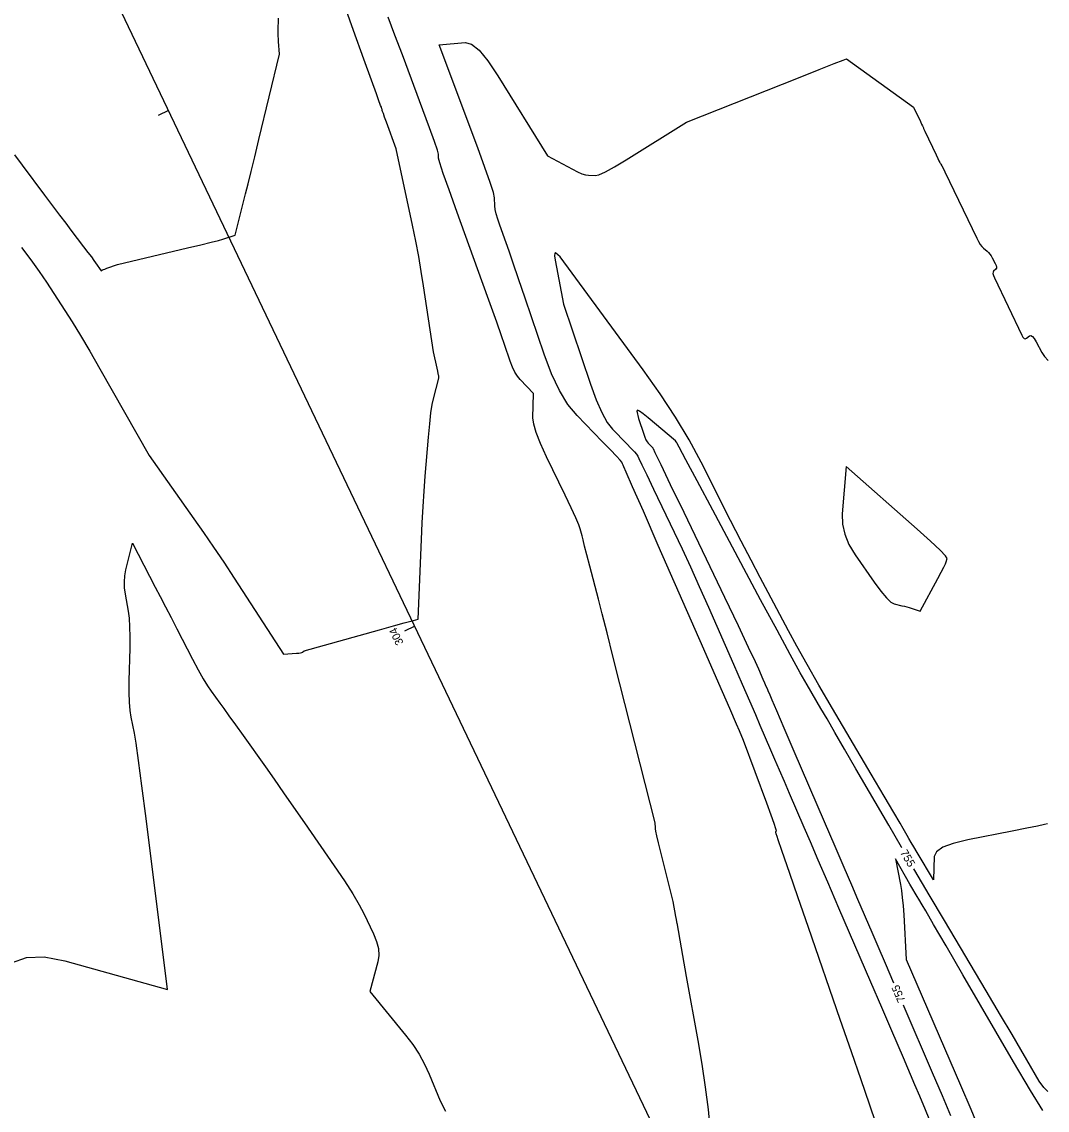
# Model space of a CAD drawing. Extents: x 2082232 to 2083549, y 592624 to 593832.
# Drawn here: x 2082749.8 to 2082839.5, y 593382.4 to 593477.6 of the extents above; entities that cross this region are included whole.
import ezdxf

# ---------------------------------------------------------------- set-up
doc = ezdxf.new("R2010")
doc.units = 0
for name, color, linetype in [('DT_X_Contour_Major', 7, 'Continuous'), ('DT_X_Contour_Minor', 7, 'Continuous'), ('GE_X_CL_5', 7, 'Continuous')]:
    doc.layers.add(name, color=color, linetype=linetype)

msp = doc.modelspace()

# ---------------------------------------------------------------- linework, layer by layer
at = {"layer": 'DT_X_Contour_Major'}
for points in [[(2082749.142, 593465.966), (2082749.803, 593465.086), (2082751.772, 593462.458), (2082752.47, 593461.527), (2082753.087, 593460.706), (2082753.625, 593459.995), (2082754.081, 593459.394), (2082755.192, 593457.937), (2082755.569, 593457.44), (2082755.87, 593457.041), (2082756.092, 593456.741), (2082756.238, 593456.54), (2082756.736, 593455.83), (2082756.804, 593455.885), (2082756.841, 593455.904), (2082756.924, 593455.939), (2082757.054, 593455.989), (2082757.229, 593456.055), (2082758.154, 593456.395), (2082764.274, 593457.83), (2082765.451, 593458.109), (2082766.357, 593458.33), (2082766.994, 593458.493), (2082767.362, 593458.599), (2082768.446, 593458.957), (2082769.36, 593462.566), (2082769.579, 593463.443), (2082769.847, 593464.526), (2082770.164, 593465.817), (2082770.528, 593467.314), (2082772.341, 593474.782), (2082772.249, 593475.881), (2082772.232, 593476.117), (2082772.222, 593476.353), (2082772.217, 593476.589), (2082772.219, 593476.825), (2082772.241, 593477.93)], [(2082826.764, 593405.341), (2082826.726, 593405.406), (2082825.616, 593407.32), (2082822.755, 593412.273), (2082821.759, 593413.995), (2082820.916, 593415.448), (2082820.228, 593416.631), (2082819.693, 593417.545), (2082818.472, 593419.621), (2082817.875, 593420.669), (2082817, 593422.257), (2082815.848, 593424.385), (2082814.417, 593427.053), (2082810.233, 593434.886), (2082808.859, 593437.458), (2082807.876, 593439.299), (2082807.283, 593440.409), (2082807.081, 593440.788), (2082807.062, 593440.824), (2082807.055, 593440.838), (2082807.046, 593440.852), (2082807.036, 593440.867), (2082807.026, 593440.882), (2082806.974, 593440.952), (2082804.574, 593442.97), (2082804.128, 593443.331), (2082803.816, 593443.55), (2082803.64, 593443.627), (2082803.599, 593443.561), (2082803.721, 593442.923), (2082804.188, 593441.54), (2082804.287, 593441.269), (2082804.383, 593441.049), (2082804.477, 593440.88), (2082804.569, 593440.762), (2082804.809, 593440.514), (2082804.889, 593440.432), (2082804.946, 593440.372), (2082804.982, 593440.333), (2082804.996, 593440.315), (2082805.003, 593440.298), (2082805.173, 593439.944), (2082805.676, 593438.894), (2082806.512, 593437.149), (2082807.683, 593434.708), (2082811.248, 593427.271), (2082812.436, 593424.788), (2082813.328, 593422.916), (2082813.923, 593421.656), (2082814.221, 593421.008), (2082814.621, 593420.096), (2082814.76, 593419.778), (2082814.877, 593419.509), (2082814.973, 593419.29), (2082815.047, 593419.119), (2082815.215, 593418.729), (2082815.394, 593418.312), (2082815.806, 593417.354), (2082816.45, 593415.856), (2082817.326, 593413.817), (2082819.973, 593407.658), (2082820.9, 593405.501), (2082821.696, 593403.651), (2082822.361, 593402.106), (2082822.894, 593400.868), (2082824.142, 593397.973), (2082824.668, 593396.753), (2082825.31, 593395.264), (2082826.047, 593393.551)], [(2082839.551, 593384.026), (2082839.18, 593384.37), (2082838.786, 593384.951), (2082837.7, 593386.816), (2082837.173, 593387.716), (2082836.405, 593389.019), (2082835.397, 593390.724), (2082834.149, 593392.831), (2082830.5, 593398.988), (2082829.168, 593401.24), (2082827.91, 593403.379), (2082827.823, 593403.528)], [(2082826.877, 593391.622), (2082826.939, 593391.476), (2082829.421, 593385.707), (2082830.288, 593383.682), (2082831.027, 593381.934)]]:
    msp.add_lwpolyline(points, dxfattribs=at)
at = {"layer": 'DT_X_Contour_Minor'}
for points in [[(2082749.753, 593457.88), (2082750.563, 593456.801), (2082751.292, 593455.785), (2082751.938, 593454.832), (2082753.553, 593452.373), (2082754.198, 593451.363), (2082754.923, 593450.175), (2082755.727, 593448.811), (2082756.611, 593447.27), (2082760.924, 593439.666), (2082764.839, 593434.148), (2082765.688, 593432.935), (2082766.559, 593431.662), (2082767.451, 593430.329), (2082768.365, 593428.935), (2082772.677, 593422.29), (2082773.802, 593422.368), (2082774.016, 593422.386), (2082774.178, 593422.407), (2082774.287, 593422.43), (2082774.343, 593422.455), (2082774.481, 593422.58), (2082781.068, 593424.423), (2082782.314, 593424.771), (2082783.228, 593425.026), (2082783.811, 593425.187), (2082784.063, 593425.254), (2082784.466, 593425.351), (2082784.741, 593432.322), (2082784.806, 593433.789), (2082784.884, 593435.203), (2082784.974, 593436.563), (2082785.076, 593437.871), (2082785.365, 593441.287), (2082785.473, 593442.457), (2082785.579, 593443.404), (2082785.684, 593444.128), (2082785.788, 593444.63), (2082786.268, 593446.453), (2082786.253, 593446.641), (2082786.241, 593446.714), (2082786.214, 593446.852), (2082786.17, 593447.055), (2082786.11, 593447.324), (2082785.794, 593448.732), (2082784.934, 593454.504), (2082784.734, 593455.765), (2082784.504, 593457.074), (2082784.243, 593458.431), (2082783.952, 593459.836), (2082782.521, 593466.507), (2082781.681, 593468.832), (2082781.524, 593469.27), (2082781.411, 593469.587), (2082781.343, 593469.783), (2082781.32, 593469.858), (2082781.319, 593469.896), (2082781.309, 593469.933), (2082781.282, 593470.012), (2082781.238, 593470.136), (2082781.176, 593470.302), (2082780.988, 593470.805), (2082780.799, 593471.325), (2082780.374, 593472.507), (2082779.712, 593474.352), (2082778.814, 593476.859), (2082776.104, 593484.429)], [(2082810.041, 593380.562), (2082809.85, 593382.456), (2082809.604, 593384.409), (2082809.305, 593386.422), (2082808.952, 593388.494), (2082807.94, 593394.098), (2082807.606, 593395.946), (2082807.365, 593397.286), (2082807.217, 593398.119), (2082807.161, 593398.444), (2082807.136, 593398.635), (2082807.121, 593398.732), (2082807.095, 593398.882), (2082807.057, 593399.085), (2082807.009, 593399.339), (2082806.755, 593400.649), (2082805.691, 593404.967), (2082805.49, 593405.789), (2082805.346, 593406.403), (2082805.256, 593406.81), (2082805.223, 593407.009), (2082805.208, 593407.263), (2082805.203, 593407.348), (2082805.198, 593407.412), (2082805.195, 593407.456), (2082805.192, 593407.478), (2082805.181, 593407.536), (2082802.106, 593419.709), (2082801.495, 593422.128), (2082800.977, 593424.166), (2082800.554, 593425.823), (2082800.224, 593427.1), (2082799.472, 593430), (2082799.217, 593430.979), (2082799.019, 593431.745), (2082798.877, 593432.296), (2082798.79, 593432.633), (2082798.634, 593433.245), (2082798.507, 593433.603), (2082798.243, 593434.218), (2082797.843, 593435.089), (2082797.305, 593436.216), (2082795.688, 593439.564), (2082795.159, 593440.719), (2082794.785, 593441.674), (2082794.565, 593442.429), (2082794.5, 593442.983), (2082794.556, 593445.101), (2082793.377, 593446.313), (2082793.133, 593446.609), (2082792.906, 593446.977), (2082792.696, 593447.417), (2082792.502, 593447.93), (2082792.008, 593449.394), (2082791.745, 593450.154), (2082791.326, 593451.336), (2082790.752, 593452.939), (2082790.022, 593454.965), (2082787.868, 593460.93), (2082787.161, 593462.904), (2082786.654, 593464.354), (2082786.348, 593465.279), (2082786.242, 593465.68), (2082786.227, 593466.049), (2082786.139, 593466.395), (2082785.883, 593467.156), (2082785.46, 593468.332), (2082784.87, 593469.923), (2082783.074, 593474.718), (2082782.43, 593476.445), (2082781.844, 593478.029)], [(2082824.513, 593381.204), (2082823.926, 593382.939), (2082823.208, 593385.041), (2082822.359, 593387.509), (2082821.379, 593390.343), (2082818.591, 593398.391), (2082817.662, 593401.075), (2082816.964, 593403.091), (2082816.499, 593404.439), (2082816.265, 593405.12), (2082815.951, 593406.045), (2082815.85, 593406.351), (2082815.783, 593406.577), (2082815.75, 593406.721), (2082815.75, 593406.784), (2082815.795, 593406.844), (2082815.755, 593407.011), (2082815.602, 593407.468), (2082815.336, 593408.213), (2082814.957, 593409.248), (2082812.924, 593414.752), (2082812.568, 593415.577), (2082812.315, 593416.157), (2082811.709, 593417.543), (2082810.749, 593419.737), (2082809.435, 593422.737), (2082805.46, 593431.813), (2082804.155, 593434.794), (2082803.218, 593436.933), (2082802.65, 593438.228), (2082802.451, 593438.679), (2082802.413, 593438.759), (2082802.397, 593438.792), (2082802.378, 593438.833), (2082802.357, 593438.881), (2082802.332, 593438.937), (2082802.263, 593439.094), (2082802.137, 593439.252), (2082801.812, 593439.607), (2082801.286, 593440.16), (2082800.561, 593440.91), (2082798.361, 593443.173), (2082797.562, 593444.146), (2082796.813, 593445.366), (2082796.116, 593446.834), (2082795.47, 593448.549), (2082793.815, 593453.452), (2082793.246, 593455.133), (2082792.78, 593456.499), (2082792.417, 593457.55), (2082792.157, 593458.284), (2082791.601, 593459.824), (2082791.418, 593460.361), (2082791.284, 593460.821), (2082791.199, 593461.201), (2082791.164, 593461.503), (2082791.136, 593462.203), (2082791.037, 593462.674), (2082790.759, 593463.563), (2082790.302, 593464.87), (2082789.668, 593466.594), (2082786.289, 593475.617), (2082788.58, 593475.815), (2082789.126, 593475.664), (2082789.782, 593475.127), (2082790.55, 593474.204), (2082791.427, 593472.894), (2082795.782, 593465.882), (2082797.966, 593464.713), (2082798.403, 593464.492), (2082798.779, 593464.331), (2082799.094, 593464.231), (2082799.347, 593464.19), (2082799.939, 593464.163), (2082800.275, 593464.241), (2082800.839, 593464.499), (2082801.63, 593464.936), (2082802.648, 593465.551), (2082807.931, 593468.841), (2082817.714, 593472.719), (2082819.548, 593473.446), (2082820.86, 593473.965), (2082821.648, 593474.275), (2082821.913, 593474.377), (2082827.782, 593470.147), (2082828.388, 593468.909), (2082828.502, 593468.675), (2082828.584, 593468.503), (2082828.635, 593468.394), (2082828.654, 593468.347), (2082828.663, 593468.305), (2082828.672, 593468.278), (2082828.694, 593468.228), (2082828.727, 593468.155), (2082828.772, 593468.059), (2082829.763, 593465.967), (2082829.906, 593465.667), (2082830.013, 593465.448), (2082830.083, 593465.31), (2082830.117, 593465.253), (2082830.157, 593465.21), (2082830.191, 593465.153), (2082830.262, 593465.016), (2082830.37, 593464.799), (2082830.515, 593464.502), (2082833.323, 593458.7), (2082833.481, 593458.394), (2082833.63, 593458.145), (2082833.769, 593457.954), (2082833.9, 593457.82), (2082834.235, 593457.54), (2082834.358, 593457.425), (2082834.472, 593457.29), (2082834.58, 593457.136), (2082834.68, 593456.962), (2082834.936, 593456.471), (2082835.012, 593456.303), (2082835.045, 593456.164), (2082835.036, 593456.056), (2082834.985, 593455.979), (2082834.793, 593455.812), (2082834.744, 593455.728), (2082834.741, 593455.601), (2082834.784, 593455.431), (2082834.873, 593455.217), (2082837.253, 593450.207), (2082837.356, 593450.027), (2082837.46, 593449.921), (2082837.565, 593449.89), (2082837.669, 593449.934), (2082837.948, 593450.151), (2082838.063, 593450.178), (2082838.197, 593450.098), (2082838.35, 593449.91), (2082838.523, 593449.615), (2082839.01, 593448.685), (2082839.238, 593448.334), (2082839.558, 593447.981)], [(2082839.516, 593407.442), (2082839.249, 593407.38), (2082838.642, 593407.254), (2082837.697, 593407.064), (2082836.414, 593406.809), (2082832.539, 593406.044), (2082831.265, 593405.738), (2082830.351, 593405.395), (2082829.796, 593405.014), (2082829.6, 593404.596), (2082829.524, 593402.557), (2082828.107, 593404.948), (2082827.825, 593405.424), (2082827.585, 593405.83), (2082827.389, 593406.164), (2082827.236, 593406.427), (2082826.886, 593407.035), (2082826.612, 593407.503), (2082826.055, 593408.453), (2082825.213, 593409.885), (2082824.088, 593411.799), (2082820.709, 593417.544), (2082819.517, 593419.586), (2082818.475, 593421.4), (2082817.583, 593422.988), (2082816.841, 593424.349), (2082815.064, 593427.675), (2082814.36, 593429.006), (2082813.579, 593430.504), (2082812.722, 593432.168), (2082811.79, 593433.999), (2082809.201, 593439.103), (2082808.157, 593441.042), (2082806.966, 593443.032), (2082805.629, 593445.073), (2082804.144, 593447.165), (2082796.875, 593457.044), (2082796.461, 593457.392), (2082796.4, 593457.371), (2082796.394, 593457.157), (2082796.444, 593456.752), (2082796.55, 593456.155), (2082797.172, 593452.919), (2082799.536, 593445.912), (2082800.037, 593444.54), (2082800.525, 593443.425), (2082801.001, 593442.567), (2082801.465, 593441.968), (2082802.685, 593440.712), (2082803.088, 593440.296), (2082803.379, 593439.989), (2082803.56, 593439.792), (2082803.629, 593439.705), (2082803.668, 593439.617), (2082803.765, 593439.413), (2082804.027, 593438.864), (2082804.455, 593437.97), (2082805.048, 593436.733), (2082806.849, 593432.975), (2082807.543, 593431.508), (2082808.273, 593429.924), (2082809.039, 593428.225), (2082809.841, 593426.411), (2082812.028, 593421.416), (2082812.789, 593419.677), (2082813.431, 593418.207), (2082813.954, 593417.004), (2082814.358, 593416.07), (2082815.279, 593413.935), (2082815.64, 593413.097), (2082816.034, 593412.181), (2082816.461, 593411.189), (2082816.92, 593410.121), (2082818.189, 593407.169), (2082818.735, 593405.898), (2082819.425, 593404.297), (2082820.256, 593402.367), (2082821.231, 593400.107), (2082824.018, 593393.642), (2082824.981, 593391.41), (2082825.777, 593389.563), (2082826.407, 593388.1), (2082826.871, 593387.021), (2082827.888, 593384.658), (2082828.308, 593383.665), (2082828.808, 593382.457), (2082829.387, 593381.035)], [(2082826.755, 593426.537), (2082826.989, 593426.479), (2082827.205, 593426.422), (2082827.402, 593426.365), (2082827.58, 593426.308), (2082828.367, 593426.045), (2082829.914, 593428.925), (2082830.209, 593429.478), (2082830.428, 593429.904), (2082830.573, 593430.201), (2082830.642, 593430.371), (2082830.729, 593430.654), (2082830.59, 593430.894), (2082830.109, 593431.401), (2082829.286, 593432.175), (2082828.12, 593433.216), (2082821.883, 593438.701), (2082821.558, 593434.561), (2082821.576, 593433.673), (2082821.769, 593432.782), (2082822.136, 593431.889), (2082822.678, 593430.993), (2082824.357, 593428.6), (2082824.938, 593427.808), (2082825.423, 593427.226), (2082825.811, 593426.853), (2082826.104, 593426.691), (2082826.755, 593426.537)], [(2082748.874, 593395.294), (2082750.184, 593395.757), (2082751.741, 593395.819), (2082753.545, 593395.479), (2082762.54, 593392.955), (2082760.663, 593407.913), (2082760.297, 593410.783), (2082760.005, 593412.983), (2082759.786, 593414.512), (2082759.641, 593415.371), (2082759.351, 593416.769), (2082759.26, 593417.361), (2082759.202, 593418.09), (2082759.177, 593418.955), (2082759.186, 593419.956), (2082759.256, 593422.808), (2082759.267, 593423.813), (2082759.246, 593424.69), (2082759.194, 593425.439), (2082759.111, 593426.059), (2082758.848, 593427.541), (2082758.777, 593428.09), (2082758.762, 593428.626), (2082758.803, 593429.149), (2082758.899, 593429.658), (2082759.481, 593432.004), (2082761.46, 593428.17), (2082761.896, 593427.325), (2082762.355, 593426.436), (2082762.838, 593425.501), (2082763.344, 593424.52), (2082764.724, 593421.846), (2082765.213, 593420.919), (2082765.645, 593420.145), (2082766.02, 593419.524), (2082766.338, 593419.055), (2082767.109, 593418.008), (2082767.453, 593417.535), (2082767.908, 593416.904), (2082768.473, 593416.114), (2082769.148, 593415.165), (2082771.097, 593412.423), (2082771.859, 593411.346), (2082772.682, 593410.174), (2082773.566, 593408.906), (2082774.511, 593407.542), (2082777.113, 593403.777), (2082778.007, 593402.457), (2082778.738, 593401.324), (2082779.304, 593400.375), (2082779.708, 593399.612), (2082780.564, 593397.824), (2082780.827, 593397.168), (2082780.974, 593396.542), (2082781.004, 593395.944), (2082780.918, 593395.375), (2082780.242, 593392.79), (2082783.354, 593388.963), (2082783.982, 593388.135), (2082784.535, 593387.293), (2082785.012, 593386.436), (2082785.412, 593385.563), (2082786.38, 593383.217), (2082786.85, 593382.313)], [(2082839.109, 593382.374), (2082838.021, 593384.126), (2082836.548, 593386.619), (2082832.104, 593394.253), (2082830.632, 593396.782), (2082829.549, 593398.642), (2082828.854, 593399.834), (2082828.548, 593400.357), (2082828.249, 593400.86), (2082828.117, 593401.085), (2082827.945, 593401.38), (2082827.732, 593401.747), (2082827.479, 593402.184), (2082826.203, 593404.392), (2082826.643, 593402.139), (2082826.732, 593401.612), (2082826.809, 593400.995), (2082826.875, 593400.289), (2082826.93, 593399.494), (2082827.16, 593395.576), (2082831.888, 593384.584), (2082832.792, 593382.478), (2082833.48, 593380.869)]]:
    msp.add_lwpolyline(points, dxfattribs=at)
at = {"layer": 'GE_X_CL_5'}
for p, q in [((2082958.182, 593060.216), (2082728.488, 593541.346)), ((2082762.617, 593469.858), (2082761.714, 593469.428)), ((2082784.158, 593424.737), (2082783.256, 593424.306))]:
    msp.add_line(p, q, dxfattribs=at)

# ---------------------------------------------------------------- texts
at = {"layer": 'DT_X_Contour_Major'}
for rotation, p in [(300.29212, (2082826.593, 593404.941)), (113.27643, (2082827.096, 593391.998))]:
    msp.add_text('755', height=0.7, rotation=rotation, dxfattribs=at).set_placement(p)
at = {"layer": 'GE_X_CL_5'}
msp.add_text('304', height=0.7, rotation=115.52003, dxfattribs=at).set_placement((2082783.194, 593423.275))

doc.saveas('drawing.dxf')
